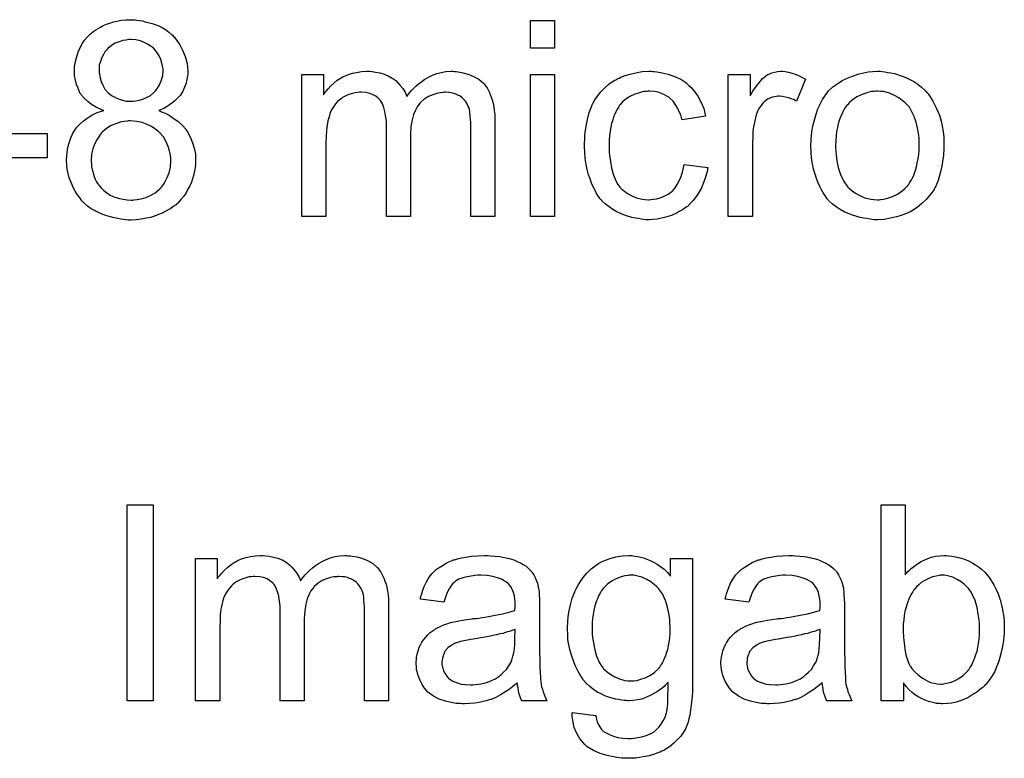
# Model space of a CAD drawing. Extents: x -1.5 to 9, y -3 to 5.
# Tile 320 of 368: x 5.607 to 6.009, y 2.024 to 2.325. Entities that reach past the tile are written whole.
import ezdxf

# ---------------------------------------------------------------- set-up
doc = ezdxf.new("R2010")
doc.units = 0
doc.layers.add('qfn16-30-34-a_mechanical_19', color=1, linetype='CONTINUOUS')

msp = doc.modelspace()

# ---------------------------------------------------------------- linework, layer by layer
at = {"layer": 'qfn16-30-34-a_mechanical_19', "color": 1}
for points in [[(5.65375, 2.325197), (5.654676, 2.325081), (5.655717, 2.324966), (5.656874, 2.32485), (5.658031, 2.324503), (5.660808, 2.323809), (5.663585, 2.322768), (5.664973, 2.322073), (5.666362, 2.321264), (5.667634, 2.320222), (5.668907, 2.319181), (5.669023, 2.319065), (5.669138, 2.31895), (5.669485, 2.318602), (5.669948, 2.31814), (5.670411, 2.317445), (5.67099, 2.316751), (5.672147, 2.315016), (5.673304, 2.312817), (5.674345, 2.310272), (5.675155, 2.30738), (5.67527, 2.305875), (5.675386, 2.304256), (5.675386, 2.30414), (5.675386, 2.304024), (5.675386, 2.30333), (5.67527, 2.302289), (5.675039, 2.301016), (5.674692, 2.299396), (5.674114, 2.297776), (5.673419, 2.296157), (5.672378, 2.294537), (5.672262, 2.294305), (5.6718, 2.293843), (5.671105, 2.293148), (5.67018, 2.292223), (5.668907, 2.291182), (5.667403, 2.29014), (5.665667, 2.289099), (5.663585, 2.288173), (5.6637, 2.288173), (5.663932, 2.288058), (5.664279, 2.287942), (5.664742, 2.287711), (5.66613, 2.287132), (5.66775, 2.286322), (5.669485, 2.285165), (5.671337, 2.283892), (5.673072, 2.282273), (5.674692, 2.280421), (5.674692, 2.280306), (5.674808, 2.28019), (5.67527, 2.279496), (5.675965, 2.278339), (5.676659, 2.276835), (5.677353, 2.274983), (5.678047, 2.272785), (5.67851, 2.270356), (5.678626, 2.267694), (5.678626, 2.267579), (5.678626, 2.267232), (5.678626, 2.266653), (5.67851, 2.265959), (5.678394, 2.265149), (5.678279, 2.264108), (5.678047, 2.262951), (5.6777, 2.261678), (5.67689, 2.259017), (5.676312, 2.257513), (5.675502, 2.256124), (5.674692, 2.25462), (5.673766, 2.253232), (5.672609, 2.251843), (5.671337, 2.250455), (5.671221, 2.250339), (5.67099, 2.250108), (5.670642, 2.249761), (5.670064, 2.249414), (5.669254, 2.248835), (5.668444, 2.248257), (5.667403, 2.247678), (5.666246, 2.246984), (5.664973, 2.24629), (5.663469, 2.245711), (5.661849, 2.245133), (5.66023, 2.244554), (5.658378, 2.244207), (5.656411, 2.24386), (5.654444, 2.243629), (5.652246, 2.243513), (5.651089, 2.243513), (5.650279, 2.243629), (5.649238, 2.243744), (5.648081, 2.24386), (5.646808, 2.244091), (5.64542, 2.244439), (5.642296, 2.245249), (5.640676, 2.245827), (5.639172, 2.246405), (5.637552, 2.247215), (5.635932, 2.248141), (5.634428, 2.249182), (5.63304, 2.250455), (5.632924, 2.250571), (5.632693, 2.250802), (5.632346, 2.251149), (5.631883, 2.251728), (5.63142, 2.252422), (5.630726, 2.253232), (5.630148, 2.254157), (5.629453, 2.255314), (5.628759, 2.256471), (5.628181, 2.25786), (5.627024, 2.260752), (5.626561, 2.262488), (5.626214, 2.264223), (5.625982, 2.266075), (5.625867, 2.267926), (5.625867, 2.268041), (5.625867, 2.268273), (5.625867, 2.268736), (5.625982, 2.269198), (5.625982, 2.269893), (5.626098, 2.270702), (5.626329, 2.272554), (5.626792, 2.274636), (5.627486, 2.276719), (5.628528, 2.278917), (5.6298, 2.281), (5.6298, 2.281115), (5.630032, 2.281231), (5.630495, 2.28181), (5.63142, 2.282735), (5.632693, 2.283892), (5.634313, 2.285049), (5.63628, 2.286322), (5.638478, 2.287363), (5.641139, 2.288173), (5.641023, 2.288173), (5.640908, 2.288289), (5.64056, 2.288405), (5.640098, 2.288636), (5.639056, 2.289099), (5.637668, 2.289793), (5.636164, 2.290719), (5.63466, 2.291876), (5.633271, 2.293148), (5.631999, 2.294537), (5.631883, 2.294768), (5.631536, 2.295231), (5.631073, 2.296157), (5.63061, 2.297314), (5.630032, 2.298818), (5.629569, 2.300553), (5.629222, 2.30252), (5.629106, 2.304603), (5.629106, 2.304718), (5.629106, 2.30495), (5.629106, 2.305412), (5.629222, 2.306107), (5.629338, 2.306801), (5.629453, 2.307727), (5.629916, 2.309693), (5.63061, 2.312007), (5.631767, 2.314437), (5.632462, 2.31571), (5.633271, 2.316983), (5.634313, 2.31814), (5.635354, 2.319296), (5.63547, 2.319412), (5.635701, 2.319528), (5.636048, 2.319875), (5.636511, 2.320222), (5.63709, 2.320685), (5.637899, 2.321148), (5.638825, 2.321726), (5.639751, 2.322305), (5.640908, 2.322883), (5.64218, 2.323462), (5.643569, 2.323925), (5.645073, 2.324387), (5.648312, 2.325081), (5.650164, 2.325197), (5.652015, 2.325313), (5.653056, 2.325313), (5.65375, 2.325197)], [(5.825218, 2.313743), (5.815383, 2.313743), (5.815383, 2.324966), (5.825218, 2.324966), (5.825218, 2.313743)], [(5.652246, 2.317214), (5.651321, 2.317214), (5.650279, 2.316983), (5.648891, 2.316751), (5.647387, 2.316288), (5.645767, 2.31571), (5.644263, 2.314784), (5.642759, 2.313512), (5.642643, 2.313396), (5.64218, 2.312933), (5.641602, 2.312123), (5.641023, 2.311082), (5.640329, 2.309809), (5.639751, 2.308305), (5.639288, 2.306685), (5.639172, 2.304834), (5.639172, 2.304718), (5.639172, 2.304603), (5.639288, 2.303908), (5.639404, 2.302867), (5.639635, 2.301594), (5.640098, 2.30009), (5.640676, 2.298586), (5.641602, 2.296966), (5.642759, 2.295578), (5.642874, 2.295462), (5.643453, 2.294999), (5.644263, 2.294421), (5.645304, 2.293843), (5.646693, 2.293148), (5.648312, 2.29257), (5.650164, 2.292107), (5.652246, 2.291991), (5.652478, 2.291991), (5.653172, 2.292107), (5.654213, 2.292223), (5.655601, 2.292454), (5.657106, 2.292917), (5.65861, 2.293495), (5.66023, 2.294421), (5.661618, 2.295578), (5.661734, 2.295694), (5.662196, 2.296272), (5.662775, 2.296966), (5.663469, 2.298008), (5.664163, 2.29928), (5.664742, 2.300785), (5.665205, 2.30252), (5.66532, 2.304371), (5.66532, 2.304487), (5.66532, 2.304603), (5.66532, 2.305297), (5.665089, 2.306338), (5.664858, 2.307611), (5.664395, 2.308999), (5.6637, 2.310503), (5.662775, 2.312008), (5.661502, 2.313512), (5.661386, 2.313627), (5.660808, 2.31409), (5.659998, 2.314669), (5.658957, 2.315363), (5.657568, 2.316057), (5.656064, 2.316635), (5.654213, 2.317098), (5.652246, 2.317214)], [(5.78426, 2.30414), (5.78507, 2.30414), (5.78588, 2.304024), (5.787847, 2.303677), (5.789929, 2.303099), (5.792127, 2.302173), (5.794326, 2.301016), (5.796177, 2.299396), (5.796408, 2.299165), (5.796871, 2.298471), (5.797681, 2.297429), (5.798028, 2.296619), (5.798491, 2.295809), (5.798954, 2.294768), (5.799301, 2.293727), (5.799764, 2.29257), (5.800111, 2.291182), (5.800342, 2.289793), (5.800574, 2.288173), (5.800805, 2.286553), (5.800805, 2.284702), (5.800805, 2.244901), (5.790971, 2.244901), (5.790971, 2.281347), (5.790971, 2.281463), (5.790971, 2.281578), (5.790971, 2.282273), (5.790971, 2.283314), (5.790855, 2.284587), (5.790739, 2.285975), (5.790623, 2.287363), (5.790392, 2.288752), (5.790045, 2.289793), (5.790045, 2.289909), (5.789814, 2.290256), (5.789582, 2.290719), (5.789235, 2.291297), (5.788772, 2.291991), (5.788194, 2.292686), (5.787499, 2.29338), (5.786574, 2.294074), (5.786458, 2.29419), (5.786111, 2.294305), (5.785648, 2.294537), (5.784838, 2.294884), (5.784029, 2.295231), (5.782987, 2.295462), (5.781946, 2.295578), (5.780673, 2.295694), (5.780095, 2.295694), (5.779632, 2.295578), (5.778475, 2.295462), (5.777087, 2.295231), (5.775467, 2.294653), (5.773731, 2.293958), (5.771996, 2.292917), (5.770376, 2.291529), (5.77026, 2.291297), (5.769797, 2.290719), (5.769103, 2.289793), (5.768409, 2.288405), (5.767599, 2.286553), (5.767021, 2.284355), (5.766558, 2.281694), (5.766326, 2.27857), (5.766326, 2.244901), (5.756492, 2.244901), (5.756492, 2.282504), (5.756492, 2.28262), (5.756492, 2.282851), (5.756492, 2.283082), (5.756492, 2.283545), (5.756376, 2.284818), (5.756145, 2.286206), (5.755913, 2.287826), (5.755451, 2.289446), (5.754872, 2.29095), (5.754062, 2.292338), (5.753947, 2.292454), (5.753599, 2.292917), (5.753021, 2.29338), (5.752211, 2.294074), (5.75117, 2.294653), (5.749781, 2.295231), (5.748162, 2.295578), (5.746195, 2.295694), (5.7455, 2.295694), (5.74469, 2.295578), (5.743765, 2.295462), (5.742608, 2.295115), (5.74122, 2.294768), (5.739947, 2.29419), (5.738558, 2.293495), (5.738443, 2.29338), (5.73798, 2.293033), (5.737401, 2.29257), (5.736592, 2.291876), (5.735782, 2.29095), (5.734972, 2.289793), (5.734162, 2.28852), (5.733468, 2.287016), (5.733352, 2.286785), (5.733236, 2.286206), (5.733005, 2.285281), (5.732658, 2.284008), (5.732311, 2.282273), (5.732079, 2.28019), (5.731963, 2.27776), (5.731848, 2.274983), (5.731848, 2.244901), (5.722013, 2.244901), (5.722013, 2.302983), (5.730806, 2.302983), (5.730806, 2.294653), (5.730922, 2.294884), (5.731269, 2.295347), (5.731963, 2.296157), (5.732773, 2.297082), (5.733815, 2.298239), (5.735087, 2.299396), (5.736476, 2.300553), (5.738096, 2.301595), (5.738327, 2.30171), (5.738905, 2.302057), (5.739831, 2.302404), (5.741104, 2.302983), (5.742608, 2.303446), (5.744343, 2.303793), (5.74631, 2.30414), (5.748393, 2.304256), (5.749434, 2.304256), (5.750707, 2.30414), (5.752095, 2.303909), (5.753831, 2.303561), (5.755566, 2.303099), (5.757302, 2.302404), (5.758922, 2.301479), (5.759153, 2.301363), (5.759616, 2.301016), (5.76031, 2.300438), (5.761236, 2.299512), (5.762161, 2.298471), (5.763203, 2.297198), (5.764128, 2.295694), (5.764822, 2.293958), (5.764938, 2.294074), (5.765169, 2.294421), (5.765516, 2.294884), (5.766095, 2.295578), (5.766789, 2.296388), (5.767599, 2.297198), (5.768525, 2.298124), (5.769682, 2.299165), (5.770954, 2.30009), (5.772227, 2.301016), (5.773731, 2.301826), (5.775351, 2.302636), (5.777087, 2.30333), (5.778938, 2.303793), (5.780789, 2.30414), (5.782872, 2.304256), (5.783681, 2.304256), (5.78426, 2.30414)], [(5.865366, 2.30414), (5.86606, 2.30414), (5.866985, 2.304024), (5.869184, 2.303677), (5.871613, 2.303099), (5.874159, 2.302173), (5.876704, 2.301016), (5.879134, 2.299396), (5.87925, 2.299396), (5.879365, 2.299165), (5.88006, 2.298471), (5.881101, 2.297429), (5.882373, 2.295925), (5.883646, 2.294074), (5.884919, 2.29176), (5.886076, 2.289099), (5.886886, 2.285975), (5.877283, 2.284471), (5.877283, 2.284587), (5.877167, 2.284702), (5.877051, 2.285396), (5.876704, 2.286438), (5.876126, 2.287711), (5.875547, 2.289099), (5.874622, 2.290603), (5.87358, 2.291991), (5.872423, 2.293148), (5.872308, 2.293264), (5.871845, 2.293611), (5.871035, 2.294074), (5.870109, 2.294653), (5.868837, 2.295231), (5.867448, 2.295694), (5.865828, 2.296041), (5.864093, 2.296157), (5.863399, 2.296157), (5.86282, 2.296041), (5.861547, 2.295925), (5.859812, 2.295462), (5.857961, 2.294884), (5.855878, 2.293958), (5.853911, 2.29257), (5.852986, 2.29176), (5.85206, 2.290834), (5.85206, 2.290719), (5.851829, 2.290603), (5.851597, 2.290256), (5.851366, 2.289793), (5.851019, 2.289215), (5.850556, 2.28852), (5.850209, 2.287711), (5.849746, 2.286785), (5.849283, 2.285628), (5.848936, 2.284355), (5.848473, 2.282967), (5.848126, 2.281463), (5.847895, 2.279843), (5.847663, 2.277992), (5.847432, 2.276025), (5.847432, 2.273942), (5.847432, 2.273827), (5.847432, 2.273479), (5.847432, 2.272785), (5.847548, 2.272091), (5.847548, 2.27105), (5.847663, 2.270008), (5.848011, 2.267463), (5.848473, 2.264686), (5.849283, 2.261794), (5.850325, 2.259248), (5.851019, 2.257976), (5.851829, 2.256934), (5.85206, 2.256703), (5.852639, 2.256124), (5.85368, 2.255314), (5.854953, 2.254389), (5.856688, 2.253348), (5.858655, 2.252538), (5.860969, 2.251959), (5.862242, 2.251843), (5.863514, 2.251728), (5.863746, 2.251728), (5.86444, 2.251843), (5.865597, 2.251959), (5.86687, 2.252191), (5.868374, 2.252538), (5.869994, 2.253232), (5.871613, 2.254042), (5.873118, 2.255199), (5.873349, 2.255314), (5.873696, 2.255893), (5.87439, 2.256703), (5.8752, 2.257976), (5.87601, 2.25948), (5.876936, 2.261331), (5.87763, 2.263645), (5.878093, 2.26619), (5.887811, 2.264918), (5.887811, 2.264802), (5.887696, 2.264455), (5.88758, 2.263992), (5.887464, 2.263298), (5.887233, 2.262372), (5.887002, 2.261447), (5.886192, 2.259133), (5.88515, 2.256703), (5.883646, 2.254042), (5.881795, 2.251496), (5.880754, 2.250339), (5.879597, 2.249182), (5.879481, 2.249067), (5.87925, 2.248951), (5.878903, 2.24872), (5.87844, 2.248372), (5.877861, 2.24791), (5.877051, 2.247447), (5.876126, 2.246984), (5.8752, 2.246406), (5.872886, 2.245364), (5.870109, 2.244554), (5.867101, 2.24386), (5.865366, 2.243744), (5.86363, 2.243629), (5.862473, 2.243629), (5.861663, 2.243744), (5.860622, 2.24386), (5.859465, 2.244092), (5.858192, 2.244323), (5.856804, 2.244554), (5.85368, 2.24548), (5.852176, 2.246174), (5.850556, 2.246868), (5.848936, 2.247794), (5.847432, 2.248835), (5.845928, 2.249992), (5.84454, 2.251381), (5.844424, 2.251496), (5.844193, 2.251728), (5.843845, 2.252191), (5.843383, 2.252769), (5.84292, 2.253579), (5.842226, 2.25462), (5.841647, 2.255777), (5.840953, 2.25705), (5.840259, 2.258554), (5.83968, 2.26029), (5.838986, 2.262025), (5.838523, 2.264108), (5.83806, 2.26619), (5.837713, 2.26862), (5.837482, 2.27105), (5.837366, 2.273711), (5.837366, 2.273827), (5.837366, 2.274174), (5.837366, 2.274636), (5.837366, 2.275331), (5.837482, 2.27614), (5.837482, 2.277066), (5.837598, 2.278107), (5.837713, 2.279264), (5.83806, 2.28181), (5.838639, 2.284587), (5.839333, 2.287363), (5.840374, 2.29014), (5.840374, 2.290256), (5.84049, 2.290487), (5.840721, 2.290834), (5.840953, 2.291297), (5.841647, 2.29257), (5.842688, 2.294074), (5.844077, 2.295809), (5.845697, 2.297545), (5.847663, 2.29928), (5.849862, 2.300669), (5.849977, 2.300669), (5.850209, 2.300785), (5.850556, 2.301016), (5.851019, 2.301247), (5.851597, 2.301479), (5.852292, 2.301826), (5.854027, 2.30252), (5.855994, 2.303099), (5.858424, 2.303677), (5.860969, 2.30414), (5.863746, 2.304256), (5.864671, 2.304256), (5.865366, 2.30414)], [(5.919398, 2.30414), (5.92067, 2.303909), (5.922174, 2.303446), (5.923794, 2.302867), (5.925645, 2.302057), (5.927612, 2.301016), (5.924025, 2.291991), (5.92391, 2.292107), (5.923447, 2.292338), (5.922753, 2.292686), (5.921827, 2.293033), (5.920786, 2.29338), (5.919513, 2.293727), (5.91824, 2.293958), (5.916968, 2.294074), (5.916389, 2.294074), (5.915811, 2.293958), (5.915001, 2.293843), (5.914191, 2.293611), (5.91315, 2.293264), (5.912108, 2.292801), (5.911183, 2.292107), (5.911067, 2.291991), (5.91072, 2.29176), (5.910373, 2.291297), (5.909794, 2.290719), (5.909216, 2.289909), (5.908637, 2.288983), (5.908059, 2.287942), (5.907596, 2.286669), (5.90748, 2.286438), (5.907365, 2.285744), (5.907133, 2.284702), (5.906786, 2.283314), (5.906439, 2.281578), (5.906208, 2.279611), (5.906092, 2.277529), (5.905976, 2.275215), (5.905976, 2.244901), (5.896142, 2.244901), (5.896142, 2.302983), (5.905051, 2.302983), (5.905051, 2.29419), (5.905166, 2.294305), (5.905629, 2.295115), (5.906208, 2.296157), (5.907133, 2.297429), (5.908059, 2.298702), (5.9091, 2.30009), (5.910141, 2.301247), (5.911183, 2.302173), (5.911298, 2.302289), (5.911646, 2.30252), (5.91234, 2.302867), (5.913034, 2.303214), (5.91396, 2.303561), (5.915117, 2.303909), (5.916274, 2.30414), (5.917546, 2.304256), (5.918356, 2.304256), (5.919398, 2.30414)], [(5.958967, 2.30414), (5.960008, 2.304024), (5.961165, 2.303793), (5.962438, 2.303561), (5.963942, 2.30333), (5.967066, 2.302289), (5.968686, 2.30171), (5.970306, 2.3009), (5.971925, 2.30009), (5.973545, 2.298933), (5.975049, 2.297776), (5.976553, 2.296388), (5.976669, 2.296272), (5.9769, 2.296041), (5.977248, 2.295578), (5.97771, 2.295), (5.978289, 2.29419), (5.978983, 2.293148), (5.979677, 2.291991), (5.980371, 2.290719), (5.981066, 2.28933), (5.98176, 2.287595), (5.982454, 2.285859), (5.983033, 2.283892), (5.983495, 2.28181), (5.983842, 2.279611), (5.984074, 2.277298), (5.98419, 2.274752), (5.98419, 2.274636), (5.98419, 2.274289), (5.98419, 2.273711), (5.98419, 2.272901), (5.984074, 2.271975), (5.983958, 2.270818), (5.983958, 2.269661), (5.983727, 2.268389), (5.98338, 2.265496), (5.982685, 2.262604), (5.981876, 2.259711), (5.980718, 2.25705), (5.980718, 2.256934), (5.980603, 2.256819), (5.980371, 2.256472), (5.98014, 2.256009), (5.97933, 2.254852), (5.978289, 2.253463), (5.9769, 2.251843), (5.975165, 2.250224), (5.973198, 2.248604), (5.970884, 2.2471), (5.970768, 2.2471), (5.970653, 2.246984), (5.970306, 2.246753), (5.969727, 2.246521), (5.969149, 2.24629), (5.968454, 2.246059), (5.966719, 2.245364), (5.964752, 2.244786), (5.962322, 2.244207), (5.959777, 2.243744), (5.957, 2.243629), (5.955843, 2.243629), (5.954917, 2.243744), (5.953876, 2.24386), (5.952719, 2.244092), (5.951331, 2.244323), (5.949942, 2.244554), (5.946818, 2.24548), (5.945083, 2.246174), (5.943463, 2.246868), (5.941843, 2.247794), (5.940224, 2.248835), (5.938719, 2.249992), (5.937215, 2.251381), (5.9371, 2.251496), (5.936868, 2.251728), (5.936521, 2.252191), (5.936058, 2.252885), (5.93548, 2.253695), (5.934901, 2.25462), (5.934207, 2.255777), (5.933513, 2.257166), (5.932819, 2.25867), (5.932124, 2.260405), (5.931546, 2.262256), (5.930967, 2.264223), (5.930505, 2.266422), (5.930158, 2.268736), (5.929926, 2.271281), (5.92981, 2.273942), (5.92981, 2.274174), (5.92981, 2.274636), (5.929926, 2.275446), (5.929926, 2.276603), (5.930042, 2.277876), (5.930273, 2.279496), (5.930505, 2.281116), (5.930967, 2.282967), (5.93143, 2.284818), (5.932009, 2.286785), (5.932703, 2.288867), (5.933629, 2.290834), (5.934554, 2.292686), (5.935827, 2.294537), (5.9371, 2.296272), (5.938719, 2.297776), (5.938835, 2.297892), (5.939066, 2.298008), (5.939529, 2.298355), (5.940108, 2.298818), (5.940802, 2.29928), (5.941728, 2.299859), (5.942653, 2.300438), (5.94381, 2.301016), (5.945083, 2.301595), (5.946471, 2.302173), (5.949595, 2.303214), (5.953182, 2.304024), (5.955033, 2.30414), (5.957, 2.304256), (5.958157, 2.304256), (5.958967, 2.30414)], [(5.825218, 2.244901), (5.815383, 2.244901), (5.815383, 2.302983), (5.825218, 2.302983), (5.825218, 2.244901)], [(5.957, 2.296157), (5.956306, 2.296157), (5.955727, 2.296041), (5.954455, 2.295925), (5.952719, 2.295462), (5.950752, 2.294768), (5.94867, 2.293843), (5.946703, 2.292454), (5.945661, 2.291529), (5.944736, 2.290603), (5.944736, 2.290487), (5.944504, 2.290372), (5.944273, 2.290024), (5.943926, 2.289562), (5.943579, 2.288983), (5.943232, 2.288289), (5.942769, 2.287363), (5.942306, 2.286438), (5.941843, 2.285281), (5.941381, 2.284124), (5.941033, 2.282735), (5.940686, 2.281231), (5.940339, 2.279611), (5.940108, 2.277876), (5.939992, 2.275909), (5.939876, 2.273942), (5.939876, 2.273827), (5.939876, 2.273479), (5.939876, 2.272901), (5.939992, 2.272091), (5.939992, 2.271165), (5.940108, 2.270124), (5.940455, 2.267694), (5.941033, 2.264918), (5.941959, 2.262141), (5.943116, 2.25948), (5.943926, 2.258323), (5.944736, 2.257166), (5.944851, 2.257166), (5.944967, 2.256934), (5.945661, 2.256356), (5.946703, 2.25543), (5.948091, 2.254505), (5.949827, 2.253463), (5.951909, 2.252538), (5.954339, 2.251959), (5.955612, 2.251843), (5.957, 2.251728), (5.957694, 2.251728), (5.958273, 2.251843), (5.959545, 2.252075), (5.961281, 2.252422), (5.963132, 2.253116), (5.965215, 2.254042), (5.967182, 2.25543), (5.968223, 2.256356), (5.969149, 2.257281), (5.969264, 2.257397), (5.96938, 2.257513), (5.969611, 2.25786), (5.969958, 2.258323), (5.970306, 2.258901), (5.970768, 2.259595), (5.971231, 2.260521), (5.971694, 2.261447), (5.972157, 2.262604), (5.972504, 2.263876), (5.972967, 2.265265), (5.973314, 2.266769), (5.973661, 2.268504), (5.973892, 2.27024), (5.974124, 2.272207), (5.974124, 2.274289), (5.974124, 2.274405), (5.974124, 2.274752), (5.974124, 2.275331), (5.974008, 2.276025), (5.974008, 2.27695), (5.973892, 2.277992), (5.973545, 2.280421), (5.972967, 2.282967), (5.972041, 2.285744), (5.970768, 2.288289), (5.970074, 2.289562), (5.969149, 2.290603), (5.969149, 2.290719), (5.968917, 2.290834), (5.968223, 2.291529), (5.967182, 2.292338), (5.965793, 2.29338), (5.964058, 2.294421), (5.961975, 2.295347), (5.959661, 2.295925), (5.958388, 2.296041), (5.957, 2.296157)], [(5.651899, 2.284008), (5.651205, 2.284008), (5.650742, 2.283892), (5.649469, 2.283777), (5.64785, 2.28343), (5.645998, 2.282851), (5.644147, 2.282041), (5.64218, 2.280884), (5.640445, 2.27938), (5.640213, 2.279149), (5.639751, 2.27857), (5.639056, 2.277529), (5.638247, 2.276256), (5.637321, 2.274521), (5.636627, 2.272554), (5.636164, 2.270355), (5.635932, 2.267926), (5.635932, 2.267694), (5.635932, 2.267231), (5.636048, 2.266422), (5.636164, 2.26538), (5.636395, 2.264108), (5.636742, 2.262719), (5.637205, 2.261331), (5.637784, 2.259827), (5.637899, 2.259711), (5.638131, 2.259133), (5.638594, 2.258438), (5.639288, 2.257628), (5.640098, 2.256587), (5.641139, 2.255546), (5.642296, 2.25462), (5.643684, 2.253695), (5.643916, 2.253579), (5.644379, 2.253347), (5.645189, 2.253), (5.64623, 2.252653), (5.647502, 2.252306), (5.649007, 2.251959), (5.650626, 2.251728), (5.652246, 2.251612), (5.65294, 2.251612), (5.653403, 2.251728), (5.654792, 2.251843), (5.656411, 2.252191), (5.658263, 2.252769), (5.66023, 2.253463), (5.662081, 2.25462), (5.663932, 2.256124), (5.664163, 2.256356), (5.664626, 2.256934), (5.665436, 2.257976), (5.666246, 2.259248), (5.667056, 2.260868), (5.667866, 2.262835), (5.668328, 2.265149), (5.66856, 2.267579), (5.66856, 2.267694), (5.66856, 2.267926), (5.66856, 2.268273), (5.668444, 2.268736), (5.668328, 2.270008), (5.667981, 2.271744), (5.667403, 2.273479), (5.666593, 2.275446), (5.665436, 2.277413), (5.663816, 2.279264), (5.663585, 2.279496), (5.663006, 2.279959), (5.661965, 2.280769), (5.660577, 2.281694), (5.658841, 2.282504), (5.656758, 2.283314), (5.654444, 2.283777), (5.651899, 2.284008)], [(5.617999, 2.268967), (5.58757, 2.268967), (5.58757, 2.278802), (5.617999, 2.278802), (5.617999, 2.268967)], [(5.661271, 2.047193), (5.650626, 2.047193), (5.650626, 2.127258), (5.661271, 2.127258), (5.661271, 2.047193)], [(5.968339, 2.09868), (5.968454, 2.098796), (5.96857, 2.099027), (5.968917, 2.099374), (5.969496, 2.099952), (5.970074, 2.100531), (5.970768, 2.101225), (5.971694, 2.101919), (5.972619, 2.102614), (5.974934, 2.104118), (5.977595, 2.105275), (5.979099, 2.105853), (5.980718, 2.1062), (5.982454, 2.106432), (5.98419, 2.106547), (5.985115, 2.106547), (5.986156, 2.106432), (5.987429, 2.106316), (5.988933, 2.105969), (5.990669, 2.105622), (5.99252, 2.105043), (5.994255, 2.104349), (5.994487, 2.104233), (5.995065, 2.104002), (5.995991, 2.103423), (5.997032, 2.102729), (5.998305, 2.101919), (5.999578, 2.100878), (6.000966, 2.099605), (6.002123, 2.098217), (6.002239, 2.098101), (6.002586, 2.097523), (6.003164, 2.096713), (6.003859, 2.095672), (6.004668, 2.094283), (6.005478, 2.092663), (6.006288, 2.090812), (6.006982, 2.088845), (6.006982, 2.08873), (6.007098, 2.088614), (6.007214, 2.088267), (6.007329, 2.08792), (6.007561, 2.086763), (6.007908, 2.085259), (6.008255, 2.083523), (6.008602, 2.081556), (6.008718, 2.079358), (6.008834, 2.077044), (6.008834, 2.076928), (6.008834, 2.07635), (6.008834, 2.075655), (6.008718, 2.074614), (6.008602, 2.073341), (6.008486, 2.071953), (6.008255, 2.070333), (6.007908, 2.068598), (6.006982, 2.064895), (6.006404, 2.062928), (6.00571, 2.061077), (6.0049, 2.05911), (6.003859, 2.057375), (6.002702, 2.055639), (6.001429, 2.05402), (6.001313, 2.053904), (6.001082, 2.053673), (6.000735, 2.053325), (6.000156, 2.052747), (5.999346, 2.052168), (5.998536, 2.051474), (5.997611, 2.05078), (5.996454, 2.04997), (5.995181, 2.049276), (5.993908, 2.048466), (5.990784, 2.047193), (5.989165, 2.046615), (5.987429, 2.046268), (5.985578, 2.046036), (5.983727, 2.045921), (5.983264, 2.045921), (5.982685, 2.046036), (5.981991, 2.046036), (5.981181, 2.046152), (5.98014, 2.046383), (5.977826, 2.046962), (5.976553, 2.047425), (5.975281, 2.048003), (5.973892, 2.048697), (5.972619, 2.049507), (5.971231, 2.050549), (5.969958, 2.051706), (5.968801, 2.052978), (5.967644, 2.054482), (5.967644, 2.047193), (5.958504, 2.047193), (5.958504, 2.127258), (5.968339, 2.127258), (5.968339, 2.09868)], [(5.740872, 2.106432), (5.741682, 2.106432), (5.742492, 2.106316), (5.744459, 2.105969), (5.746542, 2.10539), (5.74874, 2.104465), (5.750938, 2.103308), (5.752789, 2.101688), (5.753021, 2.101457), (5.753484, 2.100762), (5.754294, 2.099721), (5.754641, 2.098911), (5.755104, 2.098101), (5.755566, 2.09706), (5.755913, 2.096019), (5.756376, 2.094862), (5.756723, 2.093473), (5.756955, 2.092085), (5.757186, 2.090465), (5.757417, 2.088845), (5.757417, 2.086994), (5.757417, 2.047193), (5.747583, 2.047193), (5.747583, 2.083639), (5.747583, 2.083755), (5.747583, 2.08387), (5.747583, 2.084564), (5.747583, 2.085606), (5.747467, 2.086878), (5.747352, 2.088267), (5.747236, 2.089655), (5.747005, 2.091044), (5.746657, 2.092085), (5.746657, 2.092201), (5.746426, 2.092548), (5.746195, 2.09301), (5.745847, 2.093589), (5.745385, 2.094283), (5.744806, 2.094977), (5.744112, 2.095672), (5.743186, 2.096366), (5.743071, 2.096481), (5.742724, 2.096597), (5.742261, 2.096829), (5.741451, 2.097176), (5.740641, 2.097523), (5.7396, 2.097754), (5.738558, 2.09787), (5.737286, 2.097986), (5.736707, 2.097986), (5.736244, 2.09787), (5.735087, 2.097754), (5.733699, 2.097523), (5.732079, 2.096944), (5.730344, 2.09625), (5.728608, 2.095209), (5.726988, 2.09382), (5.726873, 2.093589), (5.72641, 2.09301), (5.725716, 2.092085), (5.725021, 2.090697), (5.724212, 2.088845), (5.723633, 2.086647), (5.72317, 2.083986), (5.722939, 2.080862), (5.722939, 2.047193), (5.713104, 2.047193), (5.713104, 2.084796), (5.713104, 2.084912), (5.713104, 2.085143), (5.713104, 2.085374), (5.713104, 2.085837), (5.712989, 2.08711), (5.712757, 2.088498), (5.712526, 2.090118), (5.712063, 2.091738), (5.711485, 2.093242), (5.710675, 2.09463), (5.710559, 2.094746), (5.710212, 2.095209), (5.709633, 2.095672), (5.708824, 2.096366), (5.707782, 2.096944), (5.706394, 2.097523), (5.704774, 2.09787), (5.702807, 2.097986), (5.702113, 2.097986), (5.701303, 2.09787), (5.700377, 2.097754), (5.69922, 2.097407), (5.697832, 2.09706), (5.696559, 2.096481), (5.695171, 2.095787), (5.695055, 2.095672), (5.694592, 2.095325), (5.694014, 2.094862), (5.693204, 2.094168), (5.692394, 2.093242), (5.691584, 2.092085), (5.690774, 2.090812), (5.69008, 2.089308), (5.689964, 2.089077), (5.689849, 2.088498), (5.689617, 2.087573), (5.68927, 2.0863), (5.688923, 2.084564), (5.688692, 2.082482), (5.688576, 2.080052), (5.68846, 2.077275), (5.68846, 2.047193), (5.678626, 2.047193), (5.678626, 2.105275), (5.687419, 2.105275), (5.687419, 2.096944), (5.687535, 2.097176), (5.687882, 2.097639), (5.688576, 2.098448), (5.689386, 2.099374), (5.690427, 2.100531), (5.6917, 2.101688), (5.693088, 2.102845), (5.694708, 2.103886), (5.69494, 2.104002), (5.695518, 2.104349), (5.696444, 2.104696), (5.697716, 2.105275), (5.69922, 2.105738), (5.700956, 2.106085), (5.702923, 2.106432), (5.705005, 2.106547), (5.706047, 2.106547), (5.707319, 2.106432), (5.708708, 2.1062), (5.710443, 2.105853), (5.712179, 2.10539), (5.713914, 2.104696), (5.715534, 2.103771), (5.715766, 2.103655), (5.716228, 2.103308), (5.716922, 2.102729), (5.717848, 2.101804), (5.718774, 2.100762), (5.719815, 2.09949), (5.720741, 2.097986), (5.721435, 2.09625), (5.721551, 2.096366), (5.721782, 2.096713), (5.722129, 2.097176), (5.722708, 2.09787), (5.723402, 2.09868), (5.724212, 2.09949), (5.725137, 2.100415), (5.726294, 2.101457), (5.727567, 2.102382), (5.72884, 2.103308), (5.730344, 2.104118), (5.731963, 2.104928), (5.733699, 2.105622), (5.73555, 2.106085), (5.737401, 2.106432), (5.739484, 2.106547), (5.740294, 2.106547), (5.740872, 2.106432)], [(5.799069, 2.106432), (5.800805, 2.106316), (5.802772, 2.106085), (5.804739, 2.105738), (5.806706, 2.105275), (5.808557, 2.104696), (5.808788, 2.104581), (5.809367, 2.104349), (5.810177, 2.104002), (5.811218, 2.103539), (5.812375, 2.102845), (5.813532, 2.102151), (5.814573, 2.101225), (5.815499, 2.1003), (5.815615, 2.100184), (5.815846, 2.099837), (5.816193, 2.099258), (5.816656, 2.098564), (5.817234, 2.097523), (5.817697, 2.096481), (5.81816, 2.095209), (5.818507, 2.093705), (5.818507, 2.093589), (5.818623, 2.093242), (5.818739, 2.092548), (5.818854, 2.091622), (5.818854, 2.090349), (5.81897, 2.088845), (5.819086, 2.086878), (5.819086, 2.08468), (5.819086, 2.07149), (5.819086, 2.071375), (5.819086, 2.070912), (5.819086, 2.070218), (5.819086, 2.069292), (5.819086, 2.068251), (5.819086, 2.066978), (5.819201, 2.064201), (5.819201, 2.061309), (5.819317, 2.058416), (5.819433, 2.057144), (5.819433, 2.055986), (5.819548, 2.054945), (5.819664, 2.054135), (5.819664, 2.05402), (5.81978, 2.053557), (5.819895, 2.052863), (5.820243, 2.051937), (5.820474, 2.050896), (5.820937, 2.049739), (5.821515, 2.048466), (5.822094, 2.047193), (5.811797, 2.047193), (5.811681, 2.047309), (5.811565, 2.047772), (5.811334, 2.04835), (5.810987, 2.049276), (5.81064, 2.050317), (5.810408, 2.05159), (5.810177, 2.052978), (5.809945, 2.054482), (5.80983, 2.054482), (5.809714, 2.054251), (5.80902, 2.053673), (5.807978, 2.052863), (5.80659, 2.051821), (5.804855, 2.05078), (5.803119, 2.049623), (5.801268, 2.048582), (5.799301, 2.047772), (5.799069, 2.047656), (5.798375, 2.04754), (5.797334, 2.047193), (5.796061, 2.046846), (5.794441, 2.046499), (5.79259, 2.046268), (5.790508, 2.046036), (5.788425, 2.045921), (5.787499, 2.045921), (5.786805, 2.046036), (5.785995, 2.046036), (5.78507, 2.046152), (5.782987, 2.046499), (5.780673, 2.047078), (5.778128, 2.047888), (5.775814, 2.049044), (5.773731, 2.050549), (5.7735, 2.05078), (5.772921, 2.051358), (5.772111, 2.0524), (5.771186, 2.053788), (5.77026, 2.055524), (5.76945, 2.057491), (5.768872, 2.05992), (5.768756, 2.061077), (5.76864, 2.062466), (5.76864, 2.062697), (5.76864, 2.06316), (5.768756, 2.06397), (5.768872, 2.065011), (5.769103, 2.066284), (5.76945, 2.067557), (5.769913, 2.068945), (5.770492, 2.070218), (5.770607, 2.070333), (5.770839, 2.070796), (5.771301, 2.07149), (5.77188, 2.0723), (5.772574, 2.073226), (5.7735, 2.074151), (5.774425, 2.075077), (5.775582, 2.075887), (5.775698, 2.076003), (5.776161, 2.076234), (5.776739, 2.076697), (5.777665, 2.07716), (5.778706, 2.077622), (5.779979, 2.078201), (5.781252, 2.078664), (5.782756, 2.079126), (5.782872, 2.079126), (5.783334, 2.079242), (5.784029, 2.079474), (5.784954, 2.079589), (5.786111, 2.079821), (5.787615, 2.080052), (5.789351, 2.080399), (5.791433, 2.080631), (5.791549, 2.080631), (5.792012, 2.080746), (5.79259, 2.080746), (5.7934, 2.080862), (5.794326, 2.080978), (5.795483, 2.081209), (5.796756, 2.081325), (5.798144, 2.081556), (5.800921, 2.082135), (5.803929, 2.082713), (5.80659, 2.083407), (5.807863, 2.083755), (5.80902, 2.084102), (5.80902, 2.084217), (5.80902, 2.084449), (5.809135, 2.085143), (5.809135, 2.085953), (5.809135, 2.086416), (5.809135, 2.086647), (5.809135, 2.086763), (5.809135, 2.086878), (5.809135, 2.087573), (5.80902, 2.08873), (5.808788, 2.090002), (5.808441, 2.091391), (5.807863, 2.092779), (5.807168, 2.094052), (5.806243, 2.095093), (5.806127, 2.095209), (5.805549, 2.095672), (5.804623, 2.096134), (5.803466, 2.096829), (5.801846, 2.097407), (5.799995, 2.097986), (5.797681, 2.098333), (5.79502, 2.098448), (5.793863, 2.098448), (5.792706, 2.098333), (5.791086, 2.098101), (5.789466, 2.09787), (5.787731, 2.097407), (5.786111, 2.096829), (5.784723, 2.096019), (5.784607, 2.095903), (5.784144, 2.095556), (5.783566, 2.094977), (5.782872, 2.094052), (5.782177, 2.092895), (5.781367, 2.091391), (5.780673, 2.089539), (5.779979, 2.087457), (5.770376, 2.08873), (5.770376, 2.088845), (5.770492, 2.088961), (5.770492, 2.089308), (5.770607, 2.089771), (5.770954, 2.090812), (5.771417, 2.092316), (5.771996, 2.09382), (5.77269, 2.09544), (5.773615, 2.09706), (5.774657, 2.098564), (5.774773, 2.09868), (5.775235, 2.099143), (5.77593, 2.099837), (5.776855, 2.100762), (5.778128, 2.101688), (5.779632, 2.102614), (5.781367, 2.103655), (5.783334, 2.104465), (5.78345, 2.104465), (5.783566, 2.104581), (5.783913, 2.104696), (5.784376, 2.104812), (5.785533, 2.105159), (5.787152, 2.105506), (5.789004, 2.105853), (5.791318, 2.1062), (5.793747, 2.106432), (5.796524, 2.106547), (5.797797, 2.106547), (5.799069, 2.106432)], [(5.857267, 2.106432), (5.858077, 2.106316), (5.859118, 2.106085), (5.860275, 2.105853), (5.861547, 2.105506), (5.86282, 2.105043), (5.864209, 2.104465), (5.865597, 2.103771), (5.867101, 2.102961), (5.868489, 2.102035), (5.869878, 2.100878), (5.871266, 2.099605), (5.872539, 2.098101), (5.872539, 2.105275), (5.881564, 2.105275), (5.881564, 2.055061), (5.881564, 2.054945), (5.881564, 2.054482), (5.881564, 2.053788), (5.881564, 2.052863), (5.881448, 2.051821), (5.881448, 2.050549), (5.881332, 2.04916), (5.881217, 2.047656), (5.880869, 2.044532), (5.880407, 2.041293), (5.88006, 2.039789), (5.879712, 2.0384), (5.87925, 2.037127), (5.878787, 2.03597), (5.878787, 2.035855), (5.878671, 2.035739), (5.878208, 2.035045), (5.87763, 2.034004), (5.876704, 2.032731), (5.875431, 2.031342), (5.873927, 2.029838), (5.872076, 2.028334), (5.869994, 2.027062), (5.869878, 2.027062), (5.869762, 2.026946), (5.869415, 2.026714), (5.868952, 2.026599), (5.868374, 2.026252), (5.86768, 2.02602), (5.865944, 2.025442), (5.863861, 2.024747), (5.861316, 2.024285), (5.858424, 2.023822), (5.8553, 2.023706), (5.854258, 2.023706), (5.853564, 2.023822), (5.852639, 2.023822), (5.851713, 2.023938), (5.850556, 2.024053), (5.849283, 2.024285), (5.846622, 2.024863), (5.843845, 2.025673), (5.841069, 2.02683), (5.838523, 2.02845), (5.838408, 2.028566), (5.838292, 2.028681), (5.837482, 2.029376), (5.836556, 2.030417), (5.835399, 2.031921), (5.834242, 2.033888), (5.833201, 2.036318), (5.832854, 2.037706), (5.832623, 2.03921), (5.832391, 2.040714), (5.832391, 2.04245), (5.841994, 2.041177), (5.841994, 2.040946), (5.84211, 2.040483), (5.842341, 2.039673), (5.842573, 2.038631), (5.843035, 2.03759), (5.843614, 2.036549), (5.844308, 2.035508), (5.845234, 2.034698), (5.845465, 2.034582), (5.845928, 2.034235), (5.846738, 2.033772), (5.847895, 2.033309), (5.849283, 2.032731), (5.851019, 2.032268), (5.853101, 2.031921), (5.8553, 2.031805), (5.856457, 2.031805), (5.857614, 2.031921), (5.859234, 2.032152), (5.860853, 2.032499), (5.862589, 2.032962), (5.864324, 2.033656), (5.865828, 2.034582), (5.865944, 2.034698), (5.866407, 2.035045), (5.867101, 2.035739), (5.867911, 2.036549), (5.868721, 2.037706), (5.869531, 2.038979), (5.870341, 2.040483), (5.870919, 2.042218), (5.870919, 2.042334), (5.871035, 2.042797), (5.871151, 2.043722), (5.871266, 2.044879), (5.871382, 2.045689), (5.871382, 2.046615), (5.871498, 2.047656), (5.871498, 2.048813), (5.871498, 2.050086), (5.871613, 2.05159), (5.871613, 2.053094), (5.871613, 2.054829), (5.871498, 2.054714), (5.871266, 2.054482), (5.870919, 2.054135), (5.870456, 2.053673), (5.869878, 2.053094), (5.869068, 2.0524), (5.868142, 2.051706), (5.867217, 2.051011), (5.864787, 2.049623), (5.862126, 2.04835), (5.860622, 2.047888), (5.859002, 2.04754), (5.857267, 2.047309), (5.855531, 2.047193), (5.854953, 2.047193), (5.854374, 2.047309), (5.853564, 2.047309), (5.852523, 2.047425), (5.851366, 2.047656), (5.850093, 2.047888), (5.848705, 2.048235), (5.847201, 2.048697), (5.845697, 2.049276), (5.844193, 2.04997), (5.842573, 2.05078), (5.841069, 2.051821), (5.839565, 2.052978), (5.838176, 2.054251), (5.836903, 2.055755), (5.836788, 2.055871), (5.836672, 2.056102), (5.836325, 2.056681), (5.835862, 2.057259), (5.835399, 2.058185), (5.834821, 2.05911), (5.834242, 2.060267), (5.833664, 2.061656), (5.833085, 2.063044), (5.832507, 2.064664), (5.831928, 2.066284), (5.831466, 2.068135), (5.830656, 2.072069), (5.83054, 2.074267), (5.830424, 2.076465), (5.830424, 2.076581), (5.830424, 2.076812), (5.830424, 2.077275), (5.830424, 2.077854), (5.83054, 2.078664), (5.83054, 2.079474), (5.830771, 2.081556), (5.831118, 2.08387), (5.831697, 2.086416), (5.832391, 2.089077), (5.833432, 2.091738), (5.833432, 2.091854), (5.833548, 2.092085), (5.833779, 2.092432), (5.834011, 2.092895), (5.834705, 2.094168), (5.835631, 2.095787), (5.836903, 2.097523), (5.838408, 2.099258), (5.840143, 2.10111), (5.84211, 2.102614), (5.842226, 2.102614), (5.842341, 2.102729), (5.842688, 2.102961), (5.843151, 2.103192), (5.844308, 2.103886), (5.845928, 2.104581), (5.847895, 2.105275), (5.850209, 2.105969), (5.852754, 2.106432), (5.855531, 2.106547), (5.856572, 2.106547), (5.857267, 2.106432)], [(5.923563, 2.106432), (5.925298, 2.106316), (5.927265, 2.106085), (5.929232, 2.105738), (5.931199, 2.105275), (5.93305, 2.104696), (5.933282, 2.104581), (5.93386, 2.104349), (5.93467, 2.104002), (5.935711, 2.103539), (5.936868, 2.102845), (5.938025, 2.102151), (5.939066, 2.101225), (5.939992, 2.1003), (5.940108, 2.100184), (5.940339, 2.099837), (5.940686, 2.099258), (5.941149, 2.098564), (5.941728, 2.097523), (5.94219, 2.096481), (5.942653, 2.095209), (5.943, 2.093705), (5.943, 2.093589), (5.943116, 2.093242), (5.943232, 2.092548), (5.943347, 2.091622), (5.943347, 2.090349), (5.943463, 2.088845), (5.943579, 2.086878), (5.943579, 2.08468), (5.943579, 2.07149), (5.943579, 2.071375), (5.943579, 2.070912), (5.943579, 2.070218), (5.943579, 2.069292), (5.943579, 2.068251), (5.943579, 2.066978), (5.943694, 2.064201), (5.943694, 2.061309), (5.94381, 2.058416), (5.943926, 2.057144), (5.943926, 2.055986), (5.944042, 2.054945), (5.944157, 2.054135), (5.944157, 2.05402), (5.944273, 2.053557), (5.944389, 2.052863), (5.944736, 2.051937), (5.944967, 2.050896), (5.94543, 2.049739), (5.946008, 2.048466), (5.946587, 2.047193), (5.93629, 2.047193), (5.936174, 2.047309), (5.936058, 2.047772), (5.935827, 2.04835), (5.93548, 2.049276), (5.935133, 2.050317), (5.934901, 2.05159), (5.93467, 2.052978), (5.934439, 2.054482), (5.934323, 2.054482), (5.934207, 2.054251), (5.933513, 2.053673), (5.932472, 2.052863), (5.931083, 2.051821), (5.929348, 2.05078), (5.927612, 2.049623), (5.925761, 2.048582), (5.923794, 2.047772), (5.923563, 2.047656), (5.922868, 2.04754), (5.921827, 2.047193), (5.920555, 2.046846), (5.918935, 2.046499), (5.917083, 2.046268), (5.915001, 2.046036), (5.912918, 2.045921), (5.911993, 2.045921), (5.911298, 2.046036), (5.910489, 2.046036), (5.909563, 2.046152), (5.90748, 2.046499), (5.905166, 2.047078), (5.902621, 2.047888), (5.900307, 2.049044), (5.898224, 2.050549), (5.897993, 2.05078), (5.897414, 2.051358), (5.896605, 2.0524), (5.895679, 2.053788), (5.894753, 2.055524), (5.893944, 2.057491), (5.893365, 2.05992), (5.893249, 2.061077), (5.893134, 2.062466), (5.893134, 2.062697), (5.893134, 2.06316), (5.893249, 2.06397), (5.893365, 2.065011), (5.893596, 2.066284), (5.893944, 2.067557), (5.894406, 2.068945), (5.894985, 2.070218), (5.8951, 2.070333), (5.895332, 2.070796), (5.895795, 2.07149), (5.896373, 2.0723), (5.897067, 2.073226), (5.897993, 2.074151), (5.898919, 2.075077), (5.900076, 2.075887), (5.900191, 2.076003), (5.900654, 2.076234), (5.901233, 2.076697), (5.902158, 2.07716), (5.903199, 2.077622), (5.904472, 2.078201), (5.905745, 2.078664), (5.907249, 2.079126), (5.907365, 2.079126), (5.907828, 2.079242), (5.908522, 2.079474), (5.909447, 2.079589), (5.910604, 2.079821), (5.912108, 2.080052), (5.913844, 2.080399), (5.915926, 2.080631), (5.916042, 2.080631), (5.916505, 2.080746), (5.917083, 2.080746), (5.917893, 2.080862), (5.918819, 2.080978), (5.919976, 2.081209), (5.921249, 2.081325), (5.922637, 2.081556), (5.925414, 2.082135), (5.928422, 2.082713), (5.931083, 2.083407), (5.932356, 2.083755), (5.933513, 2.084102), (5.933513, 2.084217), (5.933513, 2.084449), (5.933629, 2.085143), (5.933629, 2.085953), (5.933629, 2.086416), (5.933629, 2.086647), (5.933629, 2.086763), (5.933629, 2.086878), (5.933629, 2.087573), (5.933513, 2.08873), (5.933282, 2.090002), (5.932934, 2.091391), (5.932356, 2.092779), (5.931662, 2.094052), (5.930736, 2.095093), (5.93062, 2.095209), (5.930042, 2.095672), (5.929116, 2.096134), (5.927959, 2.096829), (5.92634, 2.097407), (5.924488, 2.097986), (5.922174, 2.098333), (5.919513, 2.098448), (5.918356, 2.098448), (5.917199, 2.098333), (5.915579, 2.098101), (5.91396, 2.09787), (5.912224, 2.097407), (5.910604, 2.096829), (5.909216, 2.096019), (5.9091, 2.095903), (5.908637, 2.095556), (5.908059, 2.094977), (5.907365, 2.094052), (5.906671, 2.092895), (5.905861, 2.091391), (5.905166, 2.089539), (5.904472, 2.087457), (5.894869, 2.08873), (5.894869, 2.088845), (5.894985, 2.088961), (5.894985, 2.089308), (5.8951, 2.089771), (5.895448, 2.090812), (5.89591, 2.092316), (5.896489, 2.09382), (5.897183, 2.09544), (5.898109, 2.09706), (5.89915, 2.098564), (5.899266, 2.09868), (5.899729, 2.099143), (5.900423, 2.099837), (5.901348, 2.100762), (5.902621, 2.101688), (5.904125, 2.102614), (5.905861, 2.103655), (5.907828, 2.104465), (5.907943, 2.104465), (5.908059, 2.104581), (5.908406, 2.104696), (5.908869, 2.104812), (5.910026, 2.105159), (5.911646, 2.105506), (5.913497, 2.105853), (5.915811, 2.1062), (5.91824, 2.106432), (5.921017, 2.106547), (5.92229, 2.106547), (5.923563, 2.106432)], [(5.857498, 2.098448), (5.855647, 2.098448), (5.855184, 2.098333), (5.853911, 2.098217), (5.852407, 2.097754), (5.850556, 2.097176), (5.848705, 2.096134), (5.846854, 2.094862), (5.845928, 2.093936), (5.845002, 2.09301), (5.845002, 2.092895), (5.844771, 2.092779), (5.84454, 2.092432), (5.844308, 2.091969), (5.843961, 2.091506), (5.843614, 2.090812), (5.843151, 2.090002), (5.842804, 2.089077), (5.842341, 2.088035), (5.841878, 2.086763), (5.841531, 2.08549), (5.841184, 2.084102), (5.840953, 2.082482), (5.840721, 2.080862), (5.84049, 2.079126), (5.84049, 2.07716), (5.84049, 2.077044), (5.84049, 2.076697), (5.84049, 2.076118), (5.840606, 2.075308), (5.840606, 2.074383), (5.840721, 2.073226), (5.841069, 2.070796), (5.841647, 2.068019), (5.842341, 2.065358), (5.843498, 2.062697), (5.844193, 2.06154), (5.845002, 2.060499), (5.845234, 2.060267), (5.845812, 2.059689), (5.846738, 2.058879), (5.848126, 2.057953), (5.849746, 2.056912), (5.851713, 2.056102), (5.853911, 2.055524), (5.855068, 2.055408), (5.856341, 2.055292), (5.857035, 2.055292), (5.857498, 2.055408), (5.858771, 2.055524), (5.860391, 2.055986), (5.862126, 2.056565), (5.864093, 2.057491), (5.865944, 2.058763), (5.86687, 2.059573), (5.867795, 2.060499), (5.867795, 2.060615), (5.868027, 2.06073), (5.868258, 2.061077), (5.868489, 2.06154), (5.868837, 2.062003), (5.869299, 2.062697), (5.869646, 2.063507), (5.870109, 2.064548), (5.870572, 2.06559), (5.870919, 2.066747), (5.871382, 2.068135), (5.871729, 2.069639), (5.871961, 2.071143), (5.872192, 2.072879), (5.872423, 2.074846), (5.872423, 2.076812), (5.872423, 2.076928), (5.872423, 2.077275), (5.872423, 2.077854), (5.872308, 2.078548), (5.872308, 2.079474), (5.872192, 2.080515), (5.871845, 2.082829), (5.871266, 2.08549), (5.870456, 2.088151), (5.869299, 2.090812), (5.868489, 2.091969), (5.86768, 2.09301), (5.86768, 2.093126), (5.867448, 2.093242), (5.86687, 2.09382), (5.865828, 2.094746), (5.86444, 2.095787), (5.86282, 2.096713), (5.860853, 2.097639), (5.858655, 2.098217), (5.857498, 2.098448)], [(5.984421, 2.098448), (5.982685, 2.098448), (5.982223, 2.098333), (5.98095, 2.098101), (5.979446, 2.097754), (5.97771, 2.09706), (5.975859, 2.096019), (5.974934, 2.09544), (5.974008, 2.09463), (5.973082, 2.09382), (5.972157, 2.092779), (5.972157, 2.092663), (5.971925, 2.092548), (5.971694, 2.092201), (5.971462, 2.091738), (5.971115, 2.091159), (5.970653, 2.090465), (5.970306, 2.089655), (5.969843, 2.08873), (5.96938, 2.087573), (5.969033, 2.086416), (5.96857, 2.085027), (5.968223, 2.083639), (5.967992, 2.082019), (5.96776, 2.080284), (5.967529, 2.078548), (5.967529, 2.076581), (5.967529, 2.076465), (5.967529, 2.076118), (5.967529, 2.07554), (5.967529, 2.074846), (5.967644, 2.074036), (5.967644, 2.072994), (5.967876, 2.070796), (5.968223, 2.068366), (5.968686, 2.065821), (5.96938, 2.063507), (5.969843, 2.062466), (5.970306, 2.06154), (5.970306, 2.061424), (5.970537, 2.061193), (5.970768, 2.060846), (5.971115, 2.060383), (5.972157, 2.05911), (5.973661, 2.057838), (5.975396, 2.056449), (5.977595, 2.055177), (5.978752, 2.054714), (5.98014, 2.054367), (5.981413, 2.054135), (5.982917, 2.05402), (5.983495, 2.05402), (5.983958, 2.054135), (5.985231, 2.054367), (5.986735, 2.054714), (5.98847, 2.055408), (5.990322, 2.056334), (5.992173, 2.057722), (5.993098, 2.058648), (5.994024, 2.059573), (5.994024, 2.059689), (5.994255, 2.059805), (5.994487, 2.060152), (5.994718, 2.060615), (5.995181, 2.061193), (5.995528, 2.061887), (5.995991, 2.062813), (5.996454, 2.063738), (5.996801, 2.064895), (5.997264, 2.066052), (5.997726, 2.067441), (5.998074, 2.068945), (5.998305, 2.070565), (5.998536, 2.0723), (5.998768, 2.074267), (5.998768, 2.076234), (5.998768, 2.07635), (5.998768, 2.076697), (5.998768, 2.077275), (5.998652, 2.078085), (5.998652, 2.079011), (5.998536, 2.080168), (5.998189, 2.082597), (5.997726, 2.085259), (5.996917, 2.088151), (5.99576, 2.090697), (5.995065, 2.091969), (5.994255, 2.09301), (5.994255, 2.093126), (5.994024, 2.093242), (5.993445, 2.09382), (5.99252, 2.094746), (5.991247, 2.095787), (5.989627, 2.096713), (5.987776, 2.097639), (5.985578, 2.098217), (5.984421, 2.098448)], [(5.809135, 2.07635), (5.80902, 2.07635), (5.808904, 2.076234), (5.808557, 2.076118), (5.808094, 2.076003), (5.807516, 2.075771), (5.806821, 2.07554), (5.806011, 2.075308), (5.805086, 2.075077), (5.804045, 2.07473), (5.802772, 2.074499), (5.801499, 2.074151), (5.799995, 2.073804), (5.798375, 2.073457), (5.796756, 2.07311), (5.794904, 2.072879), (5.792937, 2.072532), (5.792706, 2.072532), (5.792012, 2.072416), (5.790855, 2.072184), (5.789582, 2.071953), (5.788194, 2.071722), (5.786805, 2.071375), (5.785533, 2.071028), (5.784376, 2.070565), (5.78426, 2.070565), (5.783913, 2.070333), (5.78345, 2.070102), (5.782987, 2.069755), (5.781599, 2.068829), (5.780442, 2.067441), (5.780442, 2.067325), (5.78021, 2.067094), (5.780095, 2.066631), (5.779863, 2.066052), (5.779632, 2.065358), (5.7794, 2.064664), (5.779285, 2.063738), (5.779169, 2.062813), (5.779169, 2.062697), (5.779169, 2.062119), (5.779285, 2.061424), (5.779516, 2.060499), (5.779863, 2.059457), (5.780442, 2.058416), (5.781136, 2.057259), (5.782062, 2.056218), (5.782177, 2.056102), (5.78264, 2.055871), (5.783334, 2.055408), (5.78426, 2.054945), (5.785533, 2.054482), (5.787037, 2.05402), (5.788772, 2.053788), (5.790855, 2.053673), (5.79178, 2.053673), (5.792937, 2.053788), (5.79421, 2.05402), (5.79583, 2.054251), (5.79745, 2.054714), (5.799185, 2.055292), (5.800921, 2.056102), (5.801152, 2.056218), (5.801615, 2.056565), (5.802425, 2.057144), (5.80335, 2.057953), (5.804392, 2.058879), (5.805549, 2.060036), (5.806474, 2.061424), (5.8074, 2.062928), (5.807516, 2.063044), (5.807631, 2.063507), (5.807863, 2.064317), (5.80821, 2.065358), (5.808557, 2.066747), (5.808788, 2.068366), (5.808904, 2.070333), (5.80902, 2.072647), (5.809135, 2.07635)], [(5.933629, 2.07635), (5.933513, 2.07635), (5.933397, 2.076234), (5.93305, 2.076118), (5.932587, 2.076003), (5.932009, 2.075771), (5.931315, 2.07554), (5.930505, 2.075308), (5.929579, 2.075077), (5.928538, 2.07473), (5.927265, 2.074499), (5.925992, 2.074151), (5.924488, 2.073804), (5.922868, 2.073457), (5.921249, 2.07311), (5.919398, 2.072879), (5.917431, 2.072532), (5.917199, 2.072532), (5.916505, 2.072416), (5.915348, 2.072184), (5.914075, 2.071953), (5.912687, 2.071722), (5.911298, 2.071375), (5.910026, 2.071028), (5.908869, 2.070565), (5.908753, 2.070565), (5.908406, 2.070333), (5.907943, 2.070102), (5.90748, 2.069755), (5.906092, 2.068829), (5.904935, 2.067441), (5.904935, 2.067325), (5.904704, 2.067094), (5.904588, 2.066631), (5.904356, 2.066052), (5.904125, 2.065358), (5.903894, 2.064664), (5.903778, 2.063738), (5.903662, 2.062813), (5.903662, 2.062697), (5.903662, 2.062119), (5.903778, 2.061424), (5.904009, 2.060499), (5.904356, 2.059457), (5.904935, 2.058416), (5.905629, 2.057259), (5.906555, 2.056218), (5.906671, 2.056102), (5.907133, 2.055871), (5.907828, 2.055408), (5.908753, 2.054945), (5.910026, 2.054482), (5.91153, 2.05402), (5.913265, 2.053788), (5.915348, 2.053673), (5.916274, 2.053673), (5.917431, 2.053788), (5.918703, 2.05402), (5.920323, 2.054251), (5.921943, 2.054714), (5.923678, 2.055292), (5.925414, 2.056102), (5.925645, 2.056218), (5.926108, 2.056565), (5.926918, 2.057144), (5.927844, 2.057953), (5.928885, 2.058879), (5.930042, 2.060036), (5.930967, 2.061424), (5.931893, 2.062928), (5.932009, 2.063044), (5.932124, 2.063507), (5.932356, 2.064317), (5.932703, 2.065358), (5.93305, 2.066747), (5.933282, 2.068366), (5.933397, 2.070333), (5.933513, 2.072647), (5.933629, 2.07635)]]:
    msp.add_lwpolyline(points, dxfattribs=at)

doc.saveas('drawing.dxf')
